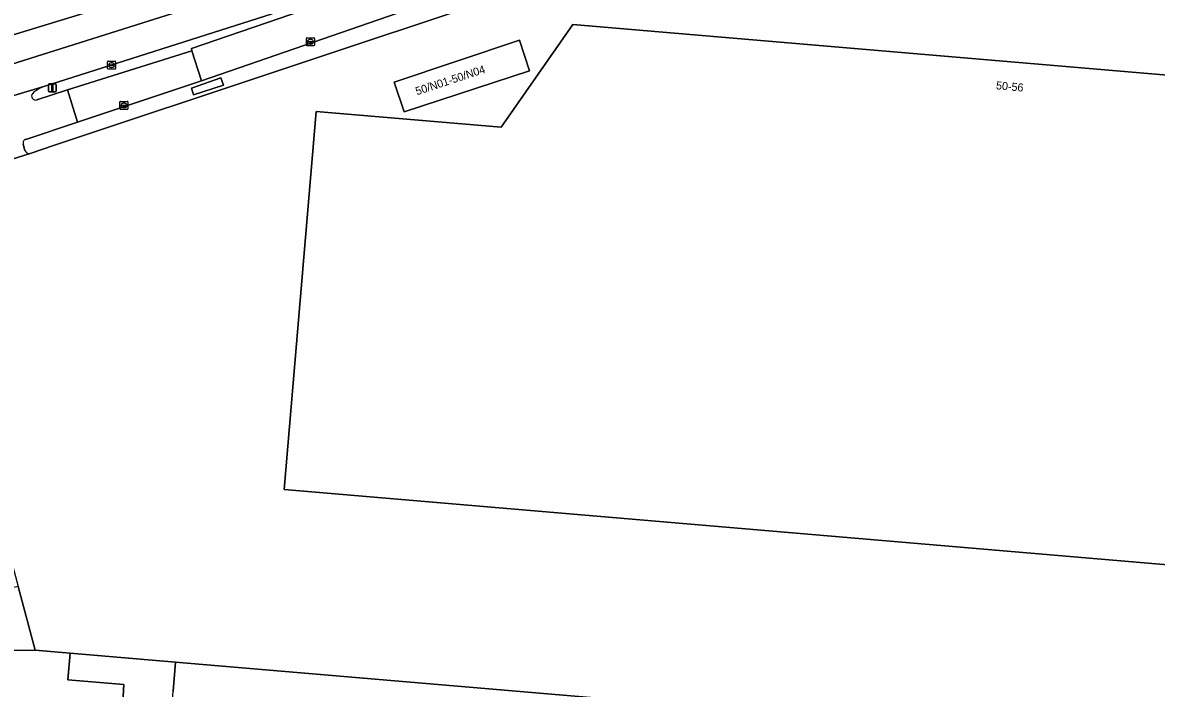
# Model space of a CAD drawing. Extents: x 161477 to 163040, y 383680 to 384871.
# Drawn here: x 162686.9 to 162828.5, y 384057.7 to 384140.9 of the extents above; entities that cross this region are included whole.
import ezdxf

# ---------------------------------------------------------------- set-up
doc = ezdxf.new("R2010")
doc.units = 0
for name, color, linetype in [('IMGEO_Berm_open', 7, 'Continuous'), ('IMGEO_Erf', 7, 'Continuous'), ('IMGEO_Fietspad_gesloten', 7, 'Continuous'), ('IMGEO_Fietspad_open', 7, 'Continuous'), ('IMGEO_Gemengd_bos', 7, 'Continuous'), ('IMGEO_Kolk', 7, 'Continuous'), ('IMGEO_Lichtmast', 7, 'Continuous'), ('IMGEO_Loofbos', 7, 'Continuous'), ('IMGEO_Pand', 7, 'Continuous'), ('IMGEO_Pand_nummerreeks', 7, 'Continuous'), ('IMGEO_Rijbaan_lokaal_gesloten', 7, 'Continuous'), ('IMGEO_Rijbaan_lokaal_open', 7, 'Continuous'), ('IMGEO_Voetpad_gesloten', 7, 'Continuous'), ('IMGEO_Voetpad_open', 7, 'Continuous')]:
    doc.layers.add(name, color=color, linetype=linetype)

msp = doc.modelspace()

# ---------------------------------------------------------------- linework, layer by layer
at = {"layer": 'IMGEO_Berm_open'}
for points in [[(162688.7, 384131.23), (162692.53, 384132.47), (162708.06, 384137.35), (162707.98, 384137.63), (162722, 384142.41), (162744.54, 384150.26)], [(162718.06, 384141.97), (162689.55, 384132.89)]]:
    msp.add_lwpolyline(points, dxfattribs=at)
for centre, radius, start, end in [((162691.42, 384128.32), 4.94, 112.2758, 131.1889), ((162688.52, 384131.69), 0.497, 135.3992, 291.8829)]:
    msp.add_arc(centre, radius, start, end, dxfattribs=at)
at = {"layer": 'IMGEO_Erf'}
for points in [[(162798.93, 384159.33), (162786.44, 384156.56), (162774.71, 384153.21), (162758.14, 384148.03), (162747.55, 384144.49), (162690.87, 384125.56), (162687.83, 384124.54), (162677.78, 384121.34), (162673.07, 384120.03), (162686.33, 384070.43), (162688.46, 384062.45), (162691.84, 384062.16), (162692.37, 384062.12), (162692.85, 384062.08), (162706, 384060.96), (162860.58, 384047.79)], [(162862.66, 384070.33), (162719.56, 384082.53), (162723.59, 384129.76), (162746.68, 384127.79), (162755.64, 384140.64), (162847.97, 384132.77)], [(162860.58, 384047.79), (162706, 384060.96), (162705.69, 384057.35)]]:
    msp.add_lwpolyline(points, dxfattribs=at)
msp.add_lwpolyline([(162750.24, 384134.84), (162734.58, 384129.73), (162733.32, 384133.45), (162748.96, 384138.67)], close=True, dxfattribs=at)
at = {"layer": 'IMGEO_Fietspad_gesloten'}
for points in [[(162790.29, 384164.57), (162761.26, 384155.73), (162744.54, 384150.26), (162722, 384142.41), (162707.98, 384137.63), (162708.06, 384137.35), (162709.27, 384133.58), (162745.31, 384146.09), (162763.48, 384152.12)], [(162689.55, 384132.89), (162667.57, 384126.33), (162668.37, 384126.48), (162669.15, 384126.47), (162669.53, 384126.26), (162676.78, 384122.41)], [(162693.77, 384128.44), (162692.53, 384132.47), (162688.7, 384131.23)], [(162687.32, 384126.29), (162693.77, 384128.44)], [(162687.19, 384124.89), (162686.99, 384125.67)], [(162677.78, 384121.34), (162687.83, 384124.54)]]:
    msp.add_lwpolyline(points, dxfattribs=at)
for centre, radius, start, end in [((162691.42, 384128.32), 4.94, 112.2758, 131.1889), ((162688.52, 384131.69), 0.497, 135.3992, 291.8829), ((162687.42, 384125.85), 0.459, 102.7379, 201.7832), ((162687.68, 384125.04), 0.514, 197.1071, 286.6454)]:
    msp.add_arc(centre, radius, start, end, dxfattribs=at)
at = {"layer": 'IMGEO_Fietspad_open'}
msp.add_lwpolyline([(162708.06, 384137.35), (162692.53, 384132.47), (162693.77, 384128.44), (162709.27, 384133.58)], close=True, dxfattribs=at)
at = {"layer": 'IMGEO_Gemengd_bos'}
msp.add_lwpolyline([(162511.54, 384046.62), (162535.75, 384049.36), (162548.79, 384051.04), (162594.95, 384054.68), (162613.08, 384055.51), (162623.24, 384055.98), (162633.99, 384056.32), (162654.33, 384056.55), (162662, 384056.38), (162686.23, 384056.14), (162691.9, 384055.83), (162699.38, 384055.27), (162699.55, 384058.17), (162692.57, 384058.76), (162692.85, 384062.08), (162692.37, 384062.12), (162691.84, 384062.16), (162688.46, 384062.45), (162655.99, 384062.03), (162653.72, 384061.39), (162653.56, 384062), (162633.88, 384061.75), (162502.61, 384051.26)], dxfattribs=at)
at = {"layer": 'IMGEO_Kolk'}
for p, q in [((162722.35, 384138.06), (162722.35, 384138.91)), ((162722.43, 384138.99), (162723.28, 384138.99)), ((162722.61, 384138.48), (162722.61, 384138.49)), ((162723.05, 384138.44), (162722.65, 384138.44)), ((162722.66, 384138.53), (162723.05, 384138.53)), ((162722.84, 384138.76), (162722.87, 384138.76)), ((162722.86, 384138.21), (162722.84, 384138.21)), ((162723.1, 384138.49), (162723.1, 384138.48)), ((162723.36, 384138.91), (162723.36, 384138.06)), ((162723.28, 384137.98), (162722.43, 384137.98)), ((162697.52, 384135.14), (162697.52, 384135.99)), ((162697.6, 384136.06), (162698.45, 384136.06)), ((162697.78, 384135.56), (162697.78, 384135.57)), ((162697.82, 384135.61), (162698.22, 384135.61)), ((162698.22, 384135.52), (162697.82, 384135.52)), ((162698.01, 384135.84), (162698.04, 384135.84)), ((162698.03, 384135.28), (162698.01, 384135.28)), ((162698.27, 384135.57), (162698.27, 384135.56)), ((162698.52, 384135.99), (162698.52, 384135.14)), ((162698.45, 384135.06), (162697.6, 384135.06)), ((162699.05, 384130.11), (162699.05, 384130.96)), ((162699.13, 384131.03), (162699.98, 384131.03)), ((162700.06, 384130.96), (162700.06, 384130.11)), ((162699.98, 384130.03), (162699.13, 384130.03)), ((162699.31, 384130.53), (162699.31, 384130.54)), ((162699.75, 384130.49), (162699.35, 384130.49)), ((162699.36, 384130.58), (162699.75, 384130.58)), ((162699.54, 384130.81), (162699.57, 384130.81)), ((162699.56, 384130.25), (162699.54, 384130.25)), ((162699.8, 384130.54), (162699.8, 384130.53))]:
    msp.add_line(p, q, dxfattribs=at)
for points in [[(162722.35, 384138.06), (162722.35, 384138.91)], [(162722.43, 384138.99), (162723.28, 384138.99)], [(162723.36, 384138.91), (162723.36, 384138.06)], [(162723.28, 384137.98), (162722.43, 384137.98)], [(162697.52, 384135.14), (162697.52, 384135.99)], [(162697.6, 384136.06), (162698.45, 384136.06)], [(162698.52, 384135.99), (162698.52, 384135.14)], [(162698.45, 384135.06), (162697.6, 384135.06)], [(162699.05, 384130.11), (162699.05, 384130.96)], [(162699.13, 384131.03), (162699.98, 384131.03)], [(162700.06, 384130.96), (162700.06, 384130.11)], [(162699.98, 384130.03), (162699.13, 384130.03)]]:
    msp.add_lwpolyline(points, dxfattribs=at)
for centre, radius, start, end in [((162722.43, 384138.91), 0.0765, 91.552, 178.448), ((162722.43, 384138.91), 0.0765, 91.552, 178.448), ((162722.43, 384138.06), 0.0765, 181.552, 268.448), ((162722.43, 384138.06), 0.0765, 181.552, 268.448), ((162722.65, 384138.49), 0.0403, 85.8775, 175.7526), ((162722.65, 384138.48), 0.0366, 178.938, 274.7102), ((162723.06, 384138.49), 0.0386, 1.7309, 96.639), ((162723.05, 384138.48), 0.043, 264.8664, 352.4533), ((162723.28, 384138.91), 0.0765, 1.552, 88.448), ((162723.28, 384138.91), 0.0765, 1.552, 88.448), ((162723.28, 384138.06), 0.0765, 271.552, 358.448), ((162723.28, 384138.06), 0.0765, 271.552, 358.448), ((162697.6, 384135.99), 0.0765, 91.552, 178.448), ((162697.6, 384135.99), 0.0765, 91.552, 178.448), ((162697.82, 384135.57), 0.0403, 85.8775, 175.7526), ((162697.82, 384135.56), 0.0366, 178.938, 274.7102), ((162698.23, 384135.57), 0.0386, 1.7309, 96.639), ((162698.22, 384135.56), 0.043, 264.8664, 352.4533), ((162698.45, 384135.99), 0.0765, 1.552, 88.448), ((162698.45, 384135.99), 0.0765, 1.552, 88.448), ((162697.6, 384135.14), 0.0765, 181.552, 268.448), ((162697.6, 384135.14), 0.0765, 181.552, 268.448), ((162698.45, 384135.14), 0.0765, 271.552, 358.448), ((162698.45, 384135.14), 0.0765, 271.552, 358.448), ((162699.13, 384130.96), 0.0765, 91.552, 178.448), ((162699.13, 384130.96), 0.0765, 91.552, 178.448), ((162699.98, 384130.96), 0.0765, 1.552, 88.448), ((162699.98, 384130.96), 0.0765, 1.552, 88.448), ((162699.13, 384130.11), 0.0765, 181.552, 268.448), ((162699.13, 384130.11), 0.0765, 181.552, 268.448), ((162699.35, 384130.54), 0.0403, 85.8775, 175.7526), ((162699.35, 384130.53), 0.0366, 178.938, 274.7102), ((162699.76, 384130.54), 0.0386, 1.7309, 96.639), ((162699.75, 384130.53), 0.043, 264.8664, 352.4533), ((162699.98, 384130.11), 0.0765, 271.552, 358.448), ((162699.98, 384130.11), 0.0765, 271.552, 358.448)]:
    msp.add_arc(centre, radius, start, end, dxfattribs=at)
for centre, major_axis, ratio, start_param, end_param in [((162722.84, 384138.48), (-0.387, 0.002), 0.722429, 4.712389, 7.853982), ((162722.87, 384138.48), (-0.39, 0.002), 0.717154, 1.570796, 4.712389), ((162698.01, 384135.56), (-0.387, 0.002), 0.722429, 4.712389, 7.853982), ((162698.03, 384135.56), (-0.39, 0.002), 0.717154, 1.570796, 4.712389), ((162699.54, 384130.53), (-0.387, 0.002), 0.722429, 4.712389, 7.853982), ((162699.57, 384130.53), (-0.39, 0.002), 0.717154, 1.570796, 4.712389)]:
    msp.add_ellipse(centre, major_axis=major_axis, ratio=ratio, start_param=start_param, end_param=end_param, dxfattribs=at)
at = {"layer": 'IMGEO_Lichtmast'}
for p, q in [((162690.12, 384132.32), (162690.12, 384133.12)), ((162690.12, 384133.12), (162690.12, 384132.32)), ((162690.22, 384133.22), (162691.01, 384133.22)), ((162691.01, 384133.22), (162690.22, 384133.22)), ((162691.11, 384133.12), (162691.11, 384132.32)), ((162691.11, 384132.32), (162691.11, 384133.12)), ((162691.01, 384132.22), (162690.22, 384132.22)), ((162690.22, 384132.22), (162691.01, 384132.22))]:
    msp.add_line(p, q, dxfattribs=at)
msp.add_lwpolyline([(162690.54, 384133.1), (162690.69, 384133.1), (162690.69, 384132.35), (162690.54, 384132.35), (162690.54, 384133.1)], dxfattribs=at)
for centre, start, end in [((162690.22, 384133.12), 90, 180), ((162690.22, 384133.12), 90, 180), ((162691.01, 384133.12), 0, 90), ((162691.01, 384133.12), 360, 90), ((162690.22, 384132.32), 180, 270), ((162690.22, 384132.32), 180, 270), ((162691.01, 384132.32), 270, 0), ((162691.01, 384132.32), 270, 0)]:
    msp.add_arc(centre, 0.1, start, end, dxfattribs=at)
at = {"layer": 'IMGEO_Loofbos'}
msp.add_lwpolyline([(162686.33, 384070.43), (162685.45, 384070.19), (162657.67, 384062.51), (162655.99, 384062.03), (162688.46, 384062.45)], close=True, dxfattribs=at)
at = {"layer": 'IMGEO_Pand'}
msp.add_lwpolyline([(162847.97, 384132.77), (162755.64, 384140.64), (162746.68, 384127.79), (162723.59, 384129.76), (162719.56, 384082.53), (162862.66, 384070.33)], dxfattribs=at)
msp.add_lwpolyline([(162734.58, 384129.73), (162750.24, 384134.84), (162748.96, 384138.67), (162733.32, 384133.45)], close=True, dxfattribs=at)
at = {"layer": 'IMGEO_Rijbaan_lokaal_gesloten'}
msp.add_lwpolyline([(162837.88, 384180.6), (162833.8, 384184.54), (162811.9, 384183.72), (162790.54, 384176.15), (162766.95, 384166.81), (162738.69, 384156.79), (162712.88, 384147.67), (162675.72, 384136.32), (162642.12, 384126.53), (162609.42, 384117.98), (162609.24, 384114.25), (162669.93, 384130.76), (162722, 384147.23), (162768.06, 384163.91), (162811.67, 384179.94)], close=True, dxfattribs=at)
for points in [[(162675.72, 384136.32), (162712.88, 384147.67), (162738.69, 384156.79), (162766.95, 384166.81), (162790.54, 384176.15), (162811.9, 384183.72), (162833.8, 384184.54)], [(162841.7, 384176.91), (162837.88, 384180.6), (162811.67, 384179.94), (162768.06, 384163.91), (162722, 384147.23), (162669.93, 384130.76), (162609.24, 384114.25)], [(162620.16, 384113.5), (162637.01, 384117.87), (162638.79, 384118.34), (162638.86, 384118.35), (162648.45, 384120.96), (162649.68, 384121.29), (162653.84, 384122.42), (162663.37, 384125.11), (162667.57, 384126.33), (162689.55, 384132.89), (162718.06, 384141.97)]]:
    msp.add_lwpolyline(points, dxfattribs=at)
at = {"layer": 'IMGEO_Rijbaan_lokaal_open'}
msp.add_lwpolyline([(162705.69, 384057.35), (162706, 384060.96), (162692.85, 384062.08), (162692.57, 384058.76), (162699.55, 384058.17), (162699.38, 384055.27), (162705.51, 384054.81)], close=True, dxfattribs=at)
at = {"layer": 'IMGEO_Voetpad_gesloten'}
msp.add_lwpolyline([(162711.99, 384133.05), (162711.67, 384133.97), (162707.98, 384132.7), (162708.24, 384131.84)], close=True, dxfattribs=at)
at = {"layer": 'IMGEO_Voetpad_open'}
for points in [[(162687.83, 384124.54), (162690.87, 384125.56), (162747.55, 384144.49), (162747.32, 384145.21), (162757.78, 384148.65), (162775.77, 384154.28), (162786.02, 384157.23), (162788.95, 384157.95), (162789.29, 384158.02), (162789.25, 384158.15), (162801.74, 384161.79), (162811.74, 384164.28), (162815.39, 384165)], [(162800.92, 384163.29), (162791.29, 384160.5), (162763.48, 384152.12), (162745.31, 384146.09), (162709.27, 384133.58), (162693.77, 384128.44), (162687.32, 384126.29)], [(162686.99, 384125.67), (162687.19, 384124.89)]]:
    msp.add_lwpolyline(points, dxfattribs=at)
msp.add_lwpolyline([(162711.99, 384133.05), (162708.24, 384131.84), (162707.98, 384132.7), (162711.67, 384133.97)], close=True, dxfattribs=at)
for centre, radius, start, end in [((162687.42, 384125.85), 0.459, 102.7379, 201.7832), ((162687.68, 384125.04), 0.514, 197.1071, 286.6454)]:
    msp.add_arc(centre, radius, start, end, dxfattribs=at)

# ---------------------------------------------------------------- texts
at = {"layer": 'IMGEO_Pand_nummerreeks'}
for s, rotation, p in [('50/N01-50/N04', 18.2544, (162736.17, 384131.79)), ('50-56', 354.9174, (162808.47, 384132.55))]:
    msp.add_text(s, height=1, rotation=rotation, dxfattribs=at).set_placement(p)

doc.saveas('drawing.dxf')
